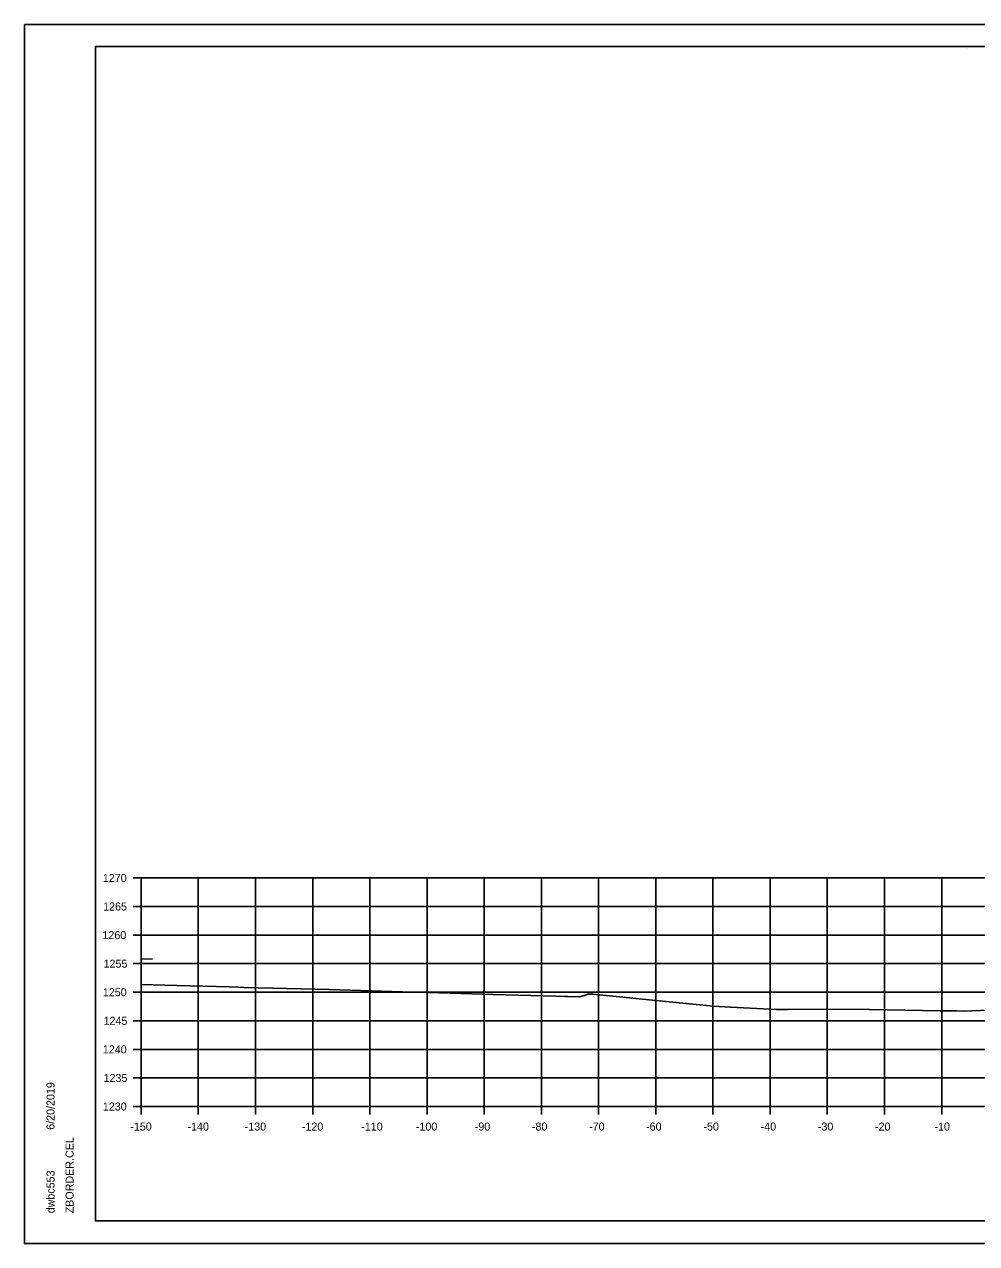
# Model space of a CAD drawing. Extents: x -70 to 701944, y -4 to 666871.
# Drawn here: x 666123.1 to 666289.6, y 658864.3 to 659077.6 of the extents above; entities that cross this region are included whole.
import ezdxf

# ---------------------------------------------------------------- set-up
doc = ezdxf.new("R2010")
doc.units = 0
for name, color, linetype in [('R_Axis', 7, 'Continuous'), ('R_Axis Annot', 7, 'Continuous'), ('R_Border', 7, 'Continuous'), ('R_Exist Surface', 7, 'Continuous'), ('R_Fin Surface', 7, 'Continuous'), ('R_Grid', 7, 'Continuous'), ('R_No Plot', 7, 'Continuous')]:
    doc.layers.add(name, color=color, linetype=linetype)

msp = doc.modelspace()

# ---------------------------------------------------------------- linework, layer by layer
at = {"layer": 'R_Axis'}
for p, q in [((666142.08, 658928.28), (666143.48, 658928.28)), ((666143.48, 658888.28), (666143.48, 658928.28)), ((666142.08, 658923.28), (666143.48, 658923.28)), ((666142.08, 658918.28), (666143.48, 658918.28)), ((666142.08, 658913.28), (666143.48, 658913.28)), ((666142.08, 658908.28), (666143.48, 658908.28)), ((666142.08, 658903.28), (666143.48, 658903.28)), ((666142.08, 658898.28), (666143.48, 658898.28)), ((666142.08, 658893.28), (666143.48, 658893.28)), ((666142.08, 658888.28), (666143.48, 658888.28)), ((666143.48, 658888.28), (666443.48, 658888.28)), ((666143.48, 658886.88), (666143.48, 658888.28)), ((666153.48, 658886.88), (666153.48, 658888.28)), ((666163.48, 658886.88), (666163.48, 658888.28)), ((666173.48, 658886.88), (666173.48, 658888.28)), ((666183.48, 658886.88), (666183.48, 658888.28)), ((666193.48, 658886.88), (666193.48, 658888.28)), ((666203.48, 658886.88), (666203.48, 658888.28)), ((666213.48, 658886.88), (666213.48, 658888.28)), ((666223.48, 658886.88), (666223.48, 658888.28)), ((666233.48, 658886.88), (666233.48, 658888.28)), ((666243.48, 658886.88), (666243.48, 658888.28)), ((666253.48, 658886.88), (666253.48, 658888.28)), ((666263.48, 658886.88), (666263.48, 658888.28)), ((666273.48, 658886.88), (666273.48, 658888.28)), ((666283.48, 658886.88), (666283.48, 658888.28))]:
    msp.add_line(p, q, dxfattribs=at)
at = {"layer": 'R_Border'}
for p, q in [((666135.48, 659073.74), (666451.66, 659073.74)), ((666135.48, 658868.28), (666135.48, 659073.74)), ((666288, 659073.48), (666288, 659073.48)), ((666288, 659073.48), (666288, 659073.48)), ((666135.48, 658868.28), (666135.48, 658868.28)), ((666451.66, 658868.28), (666135.48, 658868.28))]:
    msp.add_line(p, q, dxfattribs=at)
at = {"layer": 'R_Exist Surface'}
msp.add_lwpolyline([(666143.48, 658909.63), (666149.75, 658909.47), (666158.85, 658909.21), (666160.46, 658909.16), (666161.46, 658909.13), (666173.89, 658908.83), (666176.41, 658908.76), (666191.01, 658908.3), (666195.66, 658908.17), (666205.06, 658907.91), (666216, 658907.62), (666217.57, 658907.53), (666218.09, 658907.51), (666220.22, 658907.47), (666221.47, 658907.9), (666221.51, 658907.92), (666222.06, 658907.92), (666222.48, 658907.92), (666225.97, 658907.59), (666233.48, 658906.85), (666243.51, 658905.87), (666246.56, 658905.64), (666254.62, 658905.27), (666256.54, 658905.28), (666263.29, 658905.31), (666270.88, 658905.28), (666283.22, 658905.03), (666286.05, 658905), (666287.25, 658904.99), (666291.77, 658905.14)], dxfattribs=at)
at = {"layer": 'R_Fin Surface'}
msp.add_lwpolyline([(666143.48, 658914.06), (666145.48, 658914.1)], dxfattribs=at)
at = {"layer": 'R_Grid'}
for p, q in [((666143.48, 658928.28), (666443.48, 658928.28)), ((666143.48, 658888.28), (666143.48, 658928.28)), ((666143.48, 658928.28), (666443.48, 658928.28)), ((666143.48, 658888.28), (666143.48, 658928.28)), ((666153.48, 658888.28), (666153.48, 658928.28)), ((666153.48, 658888.28), (666153.48, 658928.28)), ((666163.48, 658888.28), (666163.48, 658928.28)), ((666163.48, 658888.28), (666163.48, 658928.28)), ((666173.48, 658888.28), (666173.48, 658928.28)), ((666173.48, 658888.28), (666173.48, 658928.28)), ((666183.48, 658888.28), (666183.48, 658928.28)), ((666183.48, 658888.28), (666183.48, 658928.28)), ((666193.48, 658888.28), (666193.48, 658928.28)), ((666193.48, 658888.28), (666193.48, 658928.28)), ((666203.48, 658888.28), (666203.48, 658928.28)), ((666203.48, 658888.28), (666203.48, 658928.28)), ((666213.48, 658888.28), (666213.48, 658928.28)), ((666213.48, 658888.28), (666213.48, 658928.28)), ((666223.48, 658888.28), (666223.48, 658928.28)), ((666223.48, 658888.28), (666223.48, 658928.28)), ((666233.48, 658888.28), (666233.48, 658928.28)), ((666233.48, 658888.28), (666233.48, 658928.28)), ((666243.48, 658888.28), (666243.48, 658928.28)), ((666243.48, 658888.28), (666243.48, 658928.28)), ((666253.48, 658888.28), (666253.48, 658928.28)), ((666253.48, 658888.28), (666253.48, 658928.28)), ((666263.48, 658888.28), (666263.48, 658928.28)), ((666263.48, 658888.28), (666263.48, 658928.28)), ((666273.48, 658888.28), (666273.48, 658928.28)), ((666273.48, 658888.28), (666273.48, 658928.28)), ((666283.48, 658888.28), (666283.48, 658928.28)), ((666283.48, 658888.28), (666283.48, 658928.28)), ((666143.48, 658923.28), (666443.48, 658923.28)), ((666143.48, 658923.28), (666443.48, 658923.28)), ((666143.48, 658918.28), (666443.48, 658918.28)), ((666143.48, 658918.28), (666443.48, 658918.28)), ((666143.48, 658913.28), (666443.48, 658913.28)), ((666143.48, 658913.28), (666443.48, 658913.28)), ((666143.48, 658908.28), (666443.48, 658908.28)), ((666143.48, 658908.28), (666443.48, 658908.28)), ((666143.48, 658903.28), (666443.48, 658903.28)), ((666143.48, 658903.28), (666443.48, 658903.28)), ((666143.48, 658898.28), (666443.48, 658898.28)), ((666143.48, 658898.28), (666443.48, 658898.28)), ((666143.48, 658893.28), (666443.48, 658893.28)), ((666143.48, 658893.28), (666443.48, 658893.28)), ((666143.48, 658888.28), (666443.48, 658888.28)), ((666143.48, 658888.28), (666443.48, 658888.28))]:
    msp.add_line(p, q, dxfattribs=at)
at = {"layer": 'R_No Plot'}
for p, q in [((666123.08, 659077.63), (666456.41, 659077.63)), ((666123.08, 658864.3), (666456.41, 658864.3))]:
    msp.add_line(p, q, dxfattribs=at)
for points in [[(666123.07, 659077.63), (666456.41, 659077.63), (666456.41, 658864.3), (666123.07, 658864.3)], [(666369.4, 659073.74), (666369.4, 659063.86), (666405.13, 659063.86), (666405.13, 659060.94), (666428.33, 659060.94), (666428.33, 659036.61), (666451.66, 659036.61), (666451.66, 658868.28), (666135.48, 658868.28), (666135.48, 659073.74)]]:
    msp.add_lwpolyline(points, close=True, dxfattribs=at)

# ---------------------------------------------------------------- texts
at = {"layer": 'R_Axis Annot'}
for s, p in [('1270', (666136.79, 658927.58)), ('1265', (666136.84, 658922.58)), ('1260', (666136.72, 658917.58)), ('1255', (666136.91, 658912.58)), ('1250', (666136.79, 658907.58)), ('1245', (666136.91, 658902.58)), ('1240', (666136.79, 658897.58)), ('1235', (666136.91, 658892.58)), ('1230', (666136.79, 658887.58)), ('-150', (666141.59, 658884.08)), ('-140', (666151.59, 658884.08)), ('-130', (666161.59, 658884.08)), ('-120', (666171.59, 658884.08)), ('-110', (666181.98, 658884.08)), ('-100', (666191.53, 658884.08)), ('-90', (666201.82, 658884.08)), ('-80', (666211.82, 658884.08)), ('-70', (666221.82, 658884.08)), ('-60', (666231.78, 658884.08)), ('-50', (666241.82, 658884.08)), ('-40', (666251.82, 658884.08)), ('-30', (666261.82, 658884.08)), ('-20', (666271.82, 658884.08)), ('-10', (666282.21, 658884.08))]:
    msp.add_text(s, height=1.4, dxfattribs=at).set_placement(p)
at = {"layer": 'R_Border'}
for s, p in [('6/20/2019', (666128.34, 658884.21)), ('ZBORDER.CEL', (666131.67, 658869.6)), ('dwbc553', (666128.34, 658869.6))]:
    msp.add_text(s, height=1.4, rotation=90, dxfattribs=at).set_placement(p)

doc.saveas('drawing.dxf')
